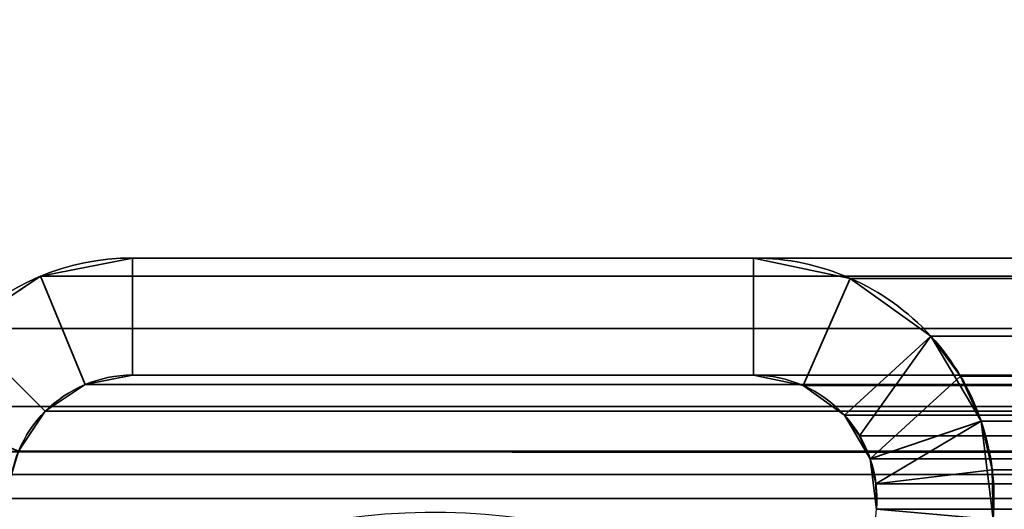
# Model space of a CAD drawing. Header units: millimetres. Extents: x -503 to 6703, y -110 to 193.
# Tile 715 of 1056: x 2587.14 to 2599.75, y 14.28 to 20.55. Entities that reach past the tile are written whole.
import ezdxf

# ---------------------------------------------------------------- set-up
doc = ezdxf.new("R2010")
doc.units = ezdxf.units.MM
doc.layers.add('151', color=7, linetype='Continuous', true_color=0xffffff)

# ---------------------------------------------------------------- blocks, each defined once
blk = doc.blocks.new('UG_SURFACE_003')
at = {"layer": '151', "color": 252, "linetype": 'Continuous', "lineweight": 35}
for points in [[(3602.5, -14, 2212.25), (3602.5, 174.4, 2212.25), (2397.5, 174.4, 2212.25), (2397.5, -14, 2212.25)], [(2547.5, -14, 2062.25), (2547.5, 174.4, 2062.25), (3452.5, 174.4, 2062.25), (3452.5, -14, 2062.25)]]:
    blk.add_3dface(points, dxfattribs=at)
blk = doc.blocks.new('UG_SURFACE_266')
at = {"layer": '151', "color": 252, "linetype": 'Continuous', "lineweight": 35}
for points in [[(2588.58, 17.5, 2018.67), (2588.58, 17.5, -7.75), (2587.401, 17.266, -7.75), (2587.401, 17.266, 2019.849)], [(2588.58, 17.5, 2018.67), (2587.401, 17.266, 2019.849), (2587.975, 15.88, 2019.275), (2588.58, 16, 2018.67)], [(2588.58, 16, -7.75), (2587.975, 15.88, -7.75), (2587.401, 17.266, -7.75), (2588.58, 17.5, -7.75)], [(2588.58, 17.5, 2018.67), (2596.533, 17.5, 2010.717), (2596.533, 17.5, -7.75), (2588.58, 17.5, -7.75)], [(2588.58, 16, 2018.67), (2596.533, 16, 2010.717), (2596.533, 17.5, 2010.717), (2588.58, 17.5, 2018.67)], [(2588.58, 17.5, -7.75), (2596.533, 17.5, -7.75), (2596.533, 16, -7.75), (2588.58, 16, -7.75)], [(2597.773, 17.239, 2009.477), (2597.773, 17.239, -7.75), (2596.533, 17.5, -7.75), (2596.533, 17.5, 2010.717)], [(2596.533, 16, 2010.717), (2597.169, 15.866, 2010.081), (2597.773, 17.239, 2009.477), (2596.533, 17.5, 2010.717)], [(2596.533, 17.5, -7.75), (2597.773, 17.239, -7.75), (2597.169, 15.866, -7.75), (2596.533, 16, -7.75)], [(2587.401, 17.266, 2019.849), (2587.401, 17.266, -7.75), (2586.402, 16.598, -7.75), (2586.402, 16.598, 2020.848)], [(2587.401, 17.266, 2019.849), (2586.402, 16.598, 2020.848), (2587.463, 15.537, 2019.787), (2587.975, 15.88, 2019.275)], [(2586.402, 16.598, -7.75), (2587.401, 17.266, -7.75), (2587.975, 15.88, -7.75), (2587.463, 15.537, -7.75)], [(2598.804, 16.501, 2008.446), (2597.773, 17.239, 2009.477), (2597.169, 15.866, 2010.081), (2597.697, 15.487, 2009.552)], [(2597.697, 15.487, -7.75), (2597.169, 15.866, -7.75), (2597.773, 17.239, -7.75), (2598.804, 16.501, -7.75)], [(2598.804, 16.501, 2008.446), (2598.804, 16.501, -7.75), (2597.773, 17.239, -7.75), (2597.773, 17.239, 2009.477)], [(2587.12, 15.025, 2020.13), (2587.463, 15.537, 2019.787), (2586.402, 16.598, 2020.848), (2585.734, 15.599, 2021.516)], [(2587.463, 15.537, -7.75), (2587.12, 15.025, -7.75), (2585.734, 15.599, -7.75), (2586.402, 16.598, -7.75)], [(2598.804, 16.501, 2008.446), (2597.697, 15.487, 2009.552), (2597.892, 15.225, 2009.358)], [(2598.804, 16.501, -7.75), (2599.449, 15.41, -7.75), (2598.029, 14.928, -7.75), (2597.697, 15.487, -7.75)], [(2597.892, 15.225, 2009.358), (2598.029, 14.928, 2009.221), (2599.183, 15.989, 2008.067), (2598.804, 16.501, 2008.446)], [(2598.804, 16.501, -7.75), (2598.804, 16.501, 2008.446), (2599.183, 15.989, 2008.067)], [(2599.183, 15.989, 2008.067), (2599.449, 15.41, -7.75), (2598.804, 16.501, -7.75)], [(2587.975, 15.88, 2019.275), (2587.975, 15.88, -7.75), (2588.58, 16, -7.75), (2588.58, 16, 2018.67)], [(2588.58, 16, 2018.67), (2588.58, 16, -7.75), (2596.533, 16, -7.75), (2596.533, 16, 2010.717)], [(2596.533, 16, 2010.717), (2596.533, 16, -7.75), (2597.169, 15.866, -7.75), (2597.169, 15.866, 2010.081)], [(2599.449, 15.41, 2007.801), (2599.183, 15.989, 2008.067), (2598.029, 14.928, 2009.221), (2598.101, 14.609, 2009.149)], [(2599.183, 15.989, 2008.067), (2599.449, 15.41, 2007.801), (2599.449, 15.41, -7.75)], [(2587.463, 15.537, 2019.787), (2587.463, 15.537, -7.75), (2587.975, 15.88, -7.75), (2587.975, 15.88, 2019.275)], [(2597.169, 15.866, 2010.081), (2597.169, 15.866, -7.75), (2597.697, 15.487, -7.75), (2597.697, 15.487, 2009.552)], [(2587.12, 15.025, 2020.13), (2587.12, 15.025, -7.75), (2587.463, 15.537, -7.75), (2587.463, 15.537, 2019.787)], [(2597.697, 15.487, -7.75), (2598.029, 14.928, -7.75), (2598.029, 14.928, 2009.221)], [(2598.029, 14.928, 2009.221), (2597.892, 15.225, 2009.358), (2597.697, 15.487, -7.75)], [(2597.892, 15.225, 2009.358), (2597.697, 15.487, 2009.552), (2597.697, 15.487, -7.75)], [(2598.107, 14.282, -7.75), (2598.029, 14.928, -7.75), (2599.449, 15.41, -7.75), (2599.601, 14.152, -7.75)], [(2598.101, 14.609, 2009.149), (2599.591, 14.789, 2007.659), (2599.449, 15.41, 2007.801)], [(2599.449, 15.41, -7.75), (2599.449, 15.41, 2007.801), (2599.591, 14.789, 2007.659)], [(2599.591, 14.789, 2007.659), (2599.601, 14.152, -7.75), (2599.449, 15.41, -7.75)], [(2598.029, 14.928, -7.75), (2598.107, 14.282, -7.75), (2598.107, 14.282, 2009.143)], [(2598.107, 14.282, 2009.143), (2598.101, 14.609, 2009.149), (2598.029, 14.928, -7.75)], [(2598.101, 14.609, 2009.149), (2598.029, 14.928, 2009.221), (2598.029, 14.928, -7.75)], [(2599.601, 14.152, 2007.649), (2599.591, 14.789, 2007.659), (2598.101, 14.609, 2009.149), (2598.107, 14.282, 2009.143)], [(2599.591, 14.789, 2007.659), (2599.601, 14.152, 2007.649), (2599.601, 14.152, -7.75)]]:
    blk.add_3dface(points, dxfattribs=at)
blk = doc.blocks.new('UG_SURFACE_267')
at = {"layer": '151', "color": 252, "linetype": 'Continuous', "lineweight": 35}
for points in [[(2588.58, 17.5, 2018.67), (2588.58, 17.5, -7.75), (2587.401, 17.266, -7.75), (2587.401, 17.266, 2019.849)], [(2588.58, 17.5, 2018.67), (2587.401, 17.266, 2019.849), (2587.975, 15.88, 2019.275), (2588.58, 16, 2018.67)], [(2588.58, 16, -7.75), (2587.975, 15.88, -7.75), (2587.401, 17.266, -7.75), (2588.58, 17.5, -7.75)], [(2588.58, 17.5, 2018.67), (2596.533, 17.5, 2010.717), (2596.533, 17.5, -7.75), (2588.58, 17.5, -7.75)], [(2588.58, 16, 2018.67), (2596.533, 16, 2010.717), (2596.533, 17.5, 2010.717), (2588.58, 17.5, 2018.67)], [(2588.58, 17.5, -7.75), (2596.533, 17.5, -7.75), (2596.533, 16, -7.75), (2588.58, 16, -7.75)], [(2597.773, 17.239, 2009.477), (2597.773, 17.239, -7.75), (2596.533, 17.5, -7.75), (2596.533, 17.5, 2010.717)], [(2596.533, 16, 2010.717), (2597.169, 15.866, 2010.081), (2597.773, 17.239, 2009.477), (2596.533, 17.5, 2010.717)], [(2596.533, 17.5, -7.75), (2597.773, 17.239, -7.75), (2597.169, 15.866, -7.75), (2596.533, 16, -7.75)], [(2587.401, 17.266, 2019.849), (2587.401, 17.266, -7.75), (2586.402, 16.598, -7.75), (2586.402, 16.598, 2020.848)], [(2587.401, 17.266, 2019.849), (2586.402, 16.598, 2020.848), (2587.463, 15.537, 2019.787), (2587.975, 15.88, 2019.275)], [(2586.402, 16.598, -7.75), (2587.401, 17.266, -7.75), (2587.975, 15.88, -7.75), (2587.463, 15.537, -7.75)], [(2598.804, 16.501, 2008.446), (2597.773, 17.239, 2009.477), (2597.169, 15.866, 2010.081), (2597.697, 15.487, 2009.552)], [(2597.697, 15.487, -7.75), (2597.169, 15.866, -7.75), (2597.773, 17.239, -7.75), (2598.804, 16.501, -7.75)], [(2598.804, 16.501, 2008.446), (2598.804, 16.501, -7.75), (2597.773, 17.239, -7.75), (2597.773, 17.239, 2009.477)], [(2587.12, 15.025, 2020.13), (2587.463, 15.537, 2019.787), (2586.402, 16.598, 2020.848), (2585.734, 15.599, 2021.516)], [(2587.463, 15.537, -7.75), (2587.12, 15.025, -7.75), (2585.734, 15.599, -7.75), (2586.402, 16.598, -7.75)], [(2598.804, 16.501, 2008.446), (2597.697, 15.487, 2009.552), (2597.892, 15.225, 2009.358)], [(2598.804, 16.501, -7.75), (2599.449, 15.41, -7.75), (2598.029, 14.928, -7.75), (2597.697, 15.487, -7.75)], [(2597.892, 15.225, 2009.358), (2598.029, 14.928, 2009.221), (2599.183, 15.989, 2008.067), (2598.804, 16.501, 2008.446)], [(2598.804, 16.501, -7.75), (2598.804, 16.501, 2008.446), (2599.183, 15.989, 2008.067)], [(2599.183, 15.989, 2008.067), (2599.449, 15.41, -7.75), (2598.804, 16.501, -7.75)], [(2587.975, 15.88, 2019.275), (2587.975, 15.88, -7.75), (2588.58, 16, -7.75), (2588.58, 16, 2018.67)], [(2588.58, 16, 2018.67), (2588.58, 16, -7.75), (2596.533, 16, -7.75), (2596.533, 16, 2010.717)], [(2596.533, 16, 2010.717), (2596.533, 16, -7.75), (2597.169, 15.866, -7.75), (2597.169, 15.866, 2010.081)], [(2599.449, 15.41, 2007.801), (2599.183, 15.989, 2008.067), (2598.029, 14.928, 2009.221), (2598.101, 14.609, 2009.149)], [(2599.183, 15.989, 2008.067), (2599.449, 15.41, 2007.801), (2599.449, 15.41, -7.75)], [(2587.463, 15.537, 2019.787), (2587.463, 15.537, -7.75), (2587.975, 15.88, -7.75), (2587.975, 15.88, 2019.275)], [(2597.169, 15.866, 2010.081), (2597.169, 15.866, -7.75), (2597.697, 15.487, -7.75), (2597.697, 15.487, 2009.552)], [(2587.12, 15.025, 2020.13), (2587.12, 15.025, -7.75), (2587.463, 15.537, -7.75), (2587.463, 15.537, 2019.787)], [(2597.697, 15.487, -7.75), (2598.029, 14.928, -7.75), (2598.029, 14.928, 2009.221)], [(2598.029, 14.928, 2009.221), (2597.892, 15.225, 2009.358), (2597.697, 15.487, -7.75)], [(2597.892, 15.225, 2009.358), (2597.697, 15.487, 2009.552), (2597.697, 15.487, -7.75)], [(2598.107, 14.282, -7.75), (2598.029, 14.928, -7.75), (2599.449, 15.41, -7.75), (2599.601, 14.152, -7.75)], [(2598.101, 14.609, 2009.149), (2599.591, 14.789, 2007.659), (2599.449, 15.41, 2007.801)], [(2599.449, 15.41, -7.75), (2599.449, 15.41, 2007.801), (2599.591, 14.789, 2007.659)], [(2599.591, 14.789, 2007.659), (2599.601, 14.152, -7.75), (2599.449, 15.41, -7.75)], [(2598.029, 14.928, -7.75), (2598.107, 14.282, -7.75), (2598.107, 14.282, 2009.143)], [(2598.107, 14.282, 2009.143), (2598.101, 14.609, 2009.149), (2598.029, 14.928, -7.75)], [(2598.101, 14.609, 2009.149), (2598.029, 14.928, 2009.221), (2598.029, 14.928, -7.75)], [(2599.601, 14.152, 2007.649), (2599.591, 14.789, 2007.659), (2598.101, 14.609, 2009.149), (2598.107, 14.282, 2009.143)], [(2599.591, 14.789, 2007.659), (2599.601, 14.152, 2007.649), (2599.601, 14.152, -7.75)]]:
    blk.add_3dface(points, dxfattribs=at)
blk = doc.blocks.new('UG_SURFACE_268')
at = {"layer": '151', "color": 252, "linetype": 'Continuous', "lineweight": 35}
for points in [[(3411.42, 17.5, 2018.67), (2588.58, 17.5, 2018.67), (2587.401, 17.266, 2019.849), (3412.599, 17.266, 2019.849)], [(2588.58, 16, 2018.67), (2587.975, 15.88, 2019.275), (2587.401, 17.266, 2019.849), (2588.58, 17.5, 2018.67)], [(2588.58, 17.5, 2018.67), (3411.42, 17.5, 2018.67), (3403.467, 17.5, 2010.717), (2596.533, 17.5, 2010.717)], [(2588.58, 17.5, 2018.67), (2596.533, 17.5, 2010.717), (2596.533, 16, 2010.717), (2588.58, 16, 2018.67)], [(3402.227, 17.239, 2009.477), (2597.773, 17.239, 2009.477), (2596.533, 17.5, 2010.717), (3403.467, 17.5, 2010.717)], [(2596.533, 17.5, 2010.717), (2597.773, 17.239, 2009.477), (2597.169, 15.866, 2010.081), (2596.533, 16, 2010.717)], [(3412.599, 17.266, 2019.849), (2587.401, 17.266, 2019.849), (2586.402, 16.598, 2020.848), (3413.598, 16.598, 2020.848)], [(2587.975, 15.88, 2019.275), (2587.463, 15.537, 2019.787), (2586.402, 16.598, 2020.848), (2587.401, 17.266, 2019.849)], [(2597.697, 15.487, 2009.552), (2597.169, 15.866, 2010.081), (2597.773, 17.239, 2009.477), (2598.804, 16.501, 2008.446)], [(3401.196, 16.501, 2008.446), (2598.804, 16.501, 2008.446), (2597.773, 17.239, 2009.477), (3402.227, 17.239, 2009.477)], [(3413.598, 16.598, 2020.848), (2586.402, 16.598, 2020.848), (2585.734, 15.599, 2021.516), (3414.266, 15.599, 2021.516)], [(2585.734, 15.599, 2021.516), (2586.402, 16.598, 2020.848), (2587.463, 15.537, 2019.787), (2587.12, 15.025, 2020.13)], [(2597.892, 15.225, 2009.358), (2597.697, 15.487, 2009.552), (2598.804, 16.501, 2008.446)], [(2598.804, 16.501, 2008.446), (2599.183, 15.989, 2008.067), (2598.029, 14.928, 2009.221), (2597.892, 15.225, 2009.358)], [(2599.183, 15.989, 2008.067), (2598.804, 16.501, 2008.446), (3401.196, 16.501, 2008.446)], [(2599.183, 15.989, 2008.067), (3401.196, 16.501, 2008.446), (3400.817, 15.989, 2008.067)], [(3412.025, 15.88, 2019.275), (2587.975, 15.88, 2019.275), (2588.58, 16, 2018.67), (3411.42, 16, 2018.67)], [(2588.58, 16, 2018.67), (2596.533, 16, 2010.717), (3403.467, 16, 2010.717), (3411.42, 16, 2018.67)], [(3403.467, 16, 2010.717), (2596.533, 16, 2010.717), (2597.169, 15.866, 2010.081), (3402.831, 15.866, 2010.081)], [(2598.101, 14.609, 2009.149), (2598.029, 14.928, 2009.221), (2599.183, 15.989, 2008.067), (2599.449, 15.41, 2007.801)], [(3400.817, 15.989, 2008.067), (2599.449, 15.41, 2007.801), (2599.183, 15.989, 2008.067)], [(3400.817, 15.989, 2008.067), (3400.551, 15.41, 2007.801), (2599.449, 15.41, 2007.801)], [(3412.537, 15.537, 2019.787), (2587.463, 15.537, 2019.787), (2587.975, 15.88, 2019.275), (3412.025, 15.88, 2019.275)], [(3402.831, 15.866, 2010.081), (2597.169, 15.866, 2010.081), (2597.697, 15.487, 2009.552), (3402.303, 15.487, 2009.552)], [(3414.441, 15.021, 2021.691), (3414.266, 15.599, 2021.516), (2585.734, 15.599, 2021.516), (2585.559, 15.021, 2021.691)], [(3412.88, 15.025, 2020.13), (2587.12, 15.025, 2020.13), (2587.463, 15.537, 2019.787), (3412.537, 15.537, 2019.787)], [(3402.108, 15.225, 2009.358), (2597.697, 15.487, 2009.552), (2597.892, 15.225, 2009.358)], [(3402.108, 15.225, 2009.358), (3402.303, 15.487, 2009.552), (2597.697, 15.487, 2009.552)], [(2599.449, 15.41, 2007.801), (2599.591, 14.789, 2007.659), (2598.101, 14.609, 2009.149)], [(2599.591, 14.789, 2007.659), (2599.449, 15.41, 2007.801), (3400.551, 15.41, 2007.801)], [(2599.591, 14.789, 2007.659), (3400.551, 15.41, 2007.801), (3400.409, 14.789, 2007.659)], [(2597.892, 15.225, 2009.358), (3401.971, 14.928, 2009.221), (3402.108, 15.225, 2009.358)], [(2597.892, 15.225, 2009.358), (2598.029, 14.928, 2009.221), (3401.971, 14.928, 2009.221)], [(2585.559, 15.021, 2021.691), (2585.5, 14.42, 2021.75), (3414.5, 14.42, 2021.75)], [(2585.559, 15.021, 2021.691), (3414.5, 14.42, 2021.75), (3414.441, 15.021, 2021.691)], [(2587.03, 14.728, 2020.22), (2587.12, 15.025, 2020.13), (3412.88, 15.025, 2020.13), (3412.97, 14.728, 2020.22)], [(3401.899, 14.609, 2009.149), (2598.029, 14.928, 2009.221), (2598.101, 14.609, 2009.149)], [(3401.899, 14.609, 2009.149), (3401.971, 14.928, 2009.221), (2598.029, 14.928, 2009.221)], [(2598.107, 14.282, 2009.143), (2598.101, 14.609, 2009.149), (2599.591, 14.789, 2007.659), (2599.601, 14.152, 2007.649)], [(3400.409, 14.789, 2007.659), (2599.601, 14.152, 2007.649), (2599.591, 14.789, 2007.659)], [(3400.409, 14.789, 2007.659), (3400.399, 14.152, 2007.649), (2599.601, 14.152, 2007.649)], [(3413, 14.42, 2020.25), (2587, 14.42, 2020.25), (2587.03, 14.728, 2020.22)], [(3412.97, 14.728, 2020.22), (3413, 14.42, 2020.25), (2587.03, 14.728, 2020.22)], [(2598.101, 14.609, 2009.149), (3401.893, 14.282, 2009.143), (3401.899, 14.609, 2009.149)], [(2598.101, 14.609, 2009.149), (2598.107, 14.282, 2009.143), (3401.893, 14.282, 2009.143)], [(2585.5, -25.92, 2021.75), (3414.5, -25.92, 2021.75), (3414.5, 14.42, 2021.75), (2585.5, 14.42, 2021.75)], [(2587, -25.92, 2020.25), (2587, 14.42, 2020.25), (3413, 14.42, 2020.25), (3413, -25.92, 2020.25)]]:
    blk.add_3dface(points, dxfattribs=at)

msp = doc.modelspace()

# ---------------------------------------------------------------- linework, layer by layer
at = {"layer": '151', "color": 252, "linetype": 'Continuous', "lineweight": -3, "true_color": 0x939598}
for p, q in [((2596.533, 17.5, -7.75), (2588.58, 17.5, -7.75)), ((2588.58, 17.5, 2018.67), (2588.58, 17.5, -7.75)), ((2588.58, 17.5, 2018.67), (2596.533, 17.5, 2010.717)), ((3411.42, 17.5, 2018.67), (2588.58, 17.5, 2018.67)), ((2588.58, 17.5, 2018.67), (2596.533, 17.5, 2010.717)), ((2588.58, 17.5, 2018.67), (2596.533, 17.5, 2010.717)), ((2588.58, 17.5, 2018.67), (2588.58, 17.5, -7.75)), ((2596.533, 17.5, -7.75), (2588.58, 17.5, -7.75)), ((2596.533, 17.5, 2010.717), (2596.533, 17.5, -7.75)), ((2596.533, 17.5, 2010.717), (2596.533, 17.5, -7.75)), ((3403.467, 17.5, 2010.717), (2596.533, 17.5, 2010.717)), ((2588.58, 16, 2018.67), (2588.58, 16, -7.75)), ((2596.533, 16, -7.75), (2588.58, 16, -7.75)), ((2596.533, 16, -7.75), (2588.58, 16, -7.75)), ((2588.58, 16, 2018.67), (2596.533, 16, 2010.717)), ((3411.42, 16, 2018.67), (2588.58, 16, 2018.67)), ((2588.58, 16, 2018.67), (2588.58, 16, -7.75)), ((2588.58, 16, 2018.67), (2596.533, 16, 2010.717)), ((2588.58, 16, 2018.67), (2596.533, 16, 2010.717)), ((2596.533, 16, 2010.717), (2596.533, 16, -7.75)), ((2596.533, 16, 2010.717), (2596.533, 16, -7.75)), ((3403.467, 16, 2010.717), (2596.533, 16, 2010.717)), ((3414.5, 14.42, 2021.75), (2585.5, 14.42, 2021.75)), ((3413, 14.42, 2020.25), (2587, 14.42, 2020.25)), ((2597.509, 7.446, -7.75), (2598.107, 14.282, -7.75)), ((2597.509, 7.446, -7.75), (2598.107, 14.282, -7.75)), ((2598.107, 14.282, 2009.143), (2598.107, 14.282, -7.75)), ((2598.107, 14.282, 2009.143), (2598.107, 14.282, -7.75))]:
    msp.add_line(p, q, dxfattribs=at)
for centre, radius, start, end in [((2588.58, 14.42, -7.75), 3.08, 90, 180), ((2588.58, 14.42, -7.75), 3.08, 90, 180), ((2596.533, 14.42, -7.75), 3.08, 355, 90), ((2596.533, 14.42, -7.75), 3.08, 355, 90), ((2588.58, 14.42, -7.75), 1.58, 90, 180), ((2588.58, 14.42, -7.75), 1.58, 90, 180), ((2596.533, 14.42, -7.75), 1.58, 355, 90), ((2596.533, 14.42, -7.75), 1.58, 355, 90)]:
    msp.add_arc(centre, radius, start, end, dxfattribs=at)
at = {"layer": '151', "color": 252, "linetype": 'Continuous', "lineweight": -3, "true_color": 0x939598, "extrusion": (-0.707107, -6.12323e-17, -0.707107)}
for centre, major_axis, start_param, end_param in [((2588.58, 14.42, 2018.67), (-3.08, 0, 3.08), 0, 1.570796), ((2588.58, 14.42, 2018.67), (-3.08, 0, 3.08), 0, 1.570796), ((2588.58, 14.42, 2018.67), (-3.08, 0, 3.08), 0, 1.570796), ((2596.533, 14.42, 2010.717), (-3.08, 0, 3.08), 1.570796, 3.228859), ((2596.533, 14.42, 2010.717), (-3.08, 0, 3.08), 1.570796, 3.228859), ((2596.533, 14.42, 2010.717), (-3.08, 0, 3.08), 1.570796, 3.228859), ((2588.58, 14.42, 2018.67), (-1.58, 0, 1.58), 0, 1.570796), ((2588.58, 14.42, 2018.67), (-1.58, 0, 1.58), 0, 1.570796), ((2588.58, 14.42, 2018.67), (-1.58, 0, 1.58), 0, 1.570796), ((2596.533, 14.42, 2010.717), (-1.58, 0, 1.58), 1.570796, 3.228859), ((2596.533, 14.42, 2010.717), (-1.58, 0, 1.58), 1.570796, 3.228859), ((2596.533, 14.42, 2010.717), (-1.58, 0, 1.58), 1.570796, 3.228859)]:
    msp.add_ellipse(centre, major_axis=major_axis, ratio=0.707107, start_param=start_param, end_param=end_param, dxfattribs=at)
at = {"layer": '151', "color": 252, "linetype": 'Continuous', "lineweight": -3, "true_color": 0x939598}
for points in [[(2596.337, 13.267, -7.75), (2593.833, 14.607, -7.75), (2590.815, 14.565, -7.75), (2588.348, 13.155, -7.75)], [(2596.337, 13.267, 2010.913), (2593.833, 14.607, 2013.417), (2590.815, 14.565, 2016.435), (2588.348, 13.155, 2018.902)]]:
    msp.add_open_spline(points, degree=3, dxfattribs=at)

# ---------------------------------------------------------------- block references
for name in ['UG_SURFACE_003', 'UG_SURFACE_266', 'UG_SURFACE_267', 'UG_SURFACE_268']:
    msp.add_blockref(name, (0, 0), dxfattribs=at)

doc.saveas('drawing.dxf')
